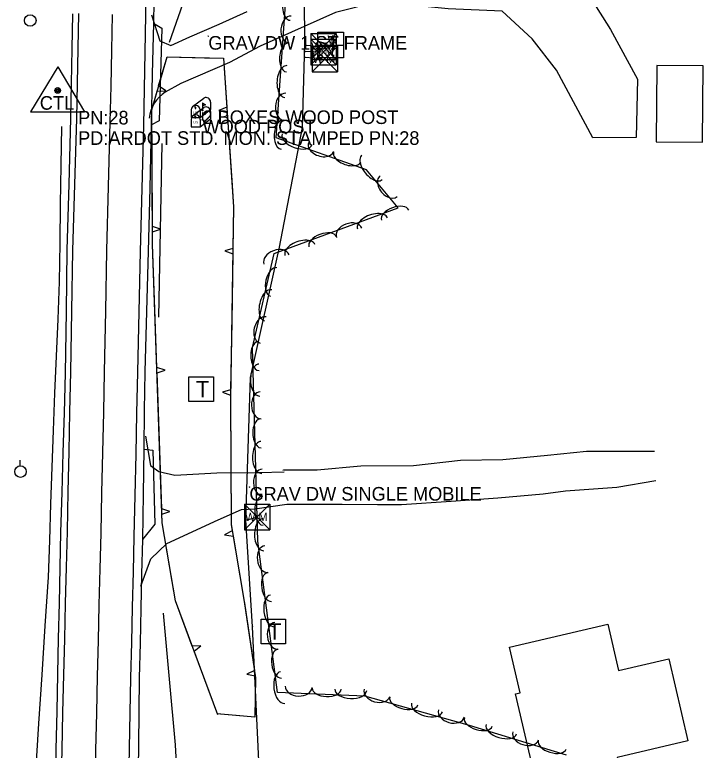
# Model space of a CAD drawing. Extents: x 954793 to 988390, y 1867850 to 1924428.
# Drawn here: x 960925 to 961178.3, y 1903749.7 to 1904020.1 of the extents above; entities that cross this region are included whole.
import ezdxf

# ---------------------------------------------------------------- set-up
doc = ezdxf.new("R2010")
doc.units = 0
for name, color, linetype in [('S_BUILDING', 7, 'Continuous'), ('S_DITCHLINE', 7, 'Continuous'), ('S_DRIVEWAY', 7, 'Continuous'), ('S_EDGE_BITUMINOUS', 7, 'Continuous'), ('S_EDGE_PAVEMENT', 7, 'Continuous'), ('S_MAILBOX', 7, 'Continuous'), ('S_MAILBOX_ANNOT', 7, 'Continuous'), ('S_MSC_PT_SYM', 7, 'Continuous'), ('S_PARKING', 7, 'Continuous'), ('S_PAVEMENT_CROWN', 7, 'Continuous'), ('S_PRIMARY_CTL', 7, 'Continuous'), ('S_PRIMARY_CTL_ANNOT', 7, 'Continuous'), ('S_SHOULDER', 7, 'Continuous'), ('S_STREAM', 7, 'Continuous'), ('S_SURVEY_TEXT_ANNOT', 7, 'Continuous'), ('S_TELEPHONE_UTILITIES', 7, 'Continuous'), ('S_TRAILS', 7, 'Continuous'), ('S_TREE', 7, 'Continuous'), ('S_UTILITY_POLE', 7, 'Continuous'), ('S_UTL_PT_SYM', 7, 'Continuous'), ('S_WATER_UTILITIES', 7, 'Continuous')]:
    doc.layers.add(name, color=color, linetype=linetype)

msp = doc.modelspace()

# ---------------------------------------------------------------- linework, layer by layer
at = {"layer": 'S_BUILDING'}
for points in [[(961161.15, 1904001.44), (961160.91, 1903973.43), (961178.06, 1903973.28), (961178.3, 1904001.29)], [(961117.66, 1903734.32), (961109.22, 1903770.47), (961110.95, 1903770.87), (961107.05, 1903787.56), (961143.17, 1903796), (961147.15, 1903778.99), (961165.57, 1903783.29), (961172.62, 1903753.14), (961146.57, 1903747.05), (961149.42, 1903734.86), (961122.08, 1903728.47), (961120.56, 1903734.99)]]:
    msp.add_lwpolyline(points, close=True, dxfattribs=at)
at = {"layer": 'S_DITCHLINE'}
for points in [[(960932.75, 1903741.59), (960933.92, 1903759.54), (960935.1, 1903777.49), (960936.27, 1903795.44), (960937.44, 1903813.38), (960937.89, 1903826.86), (960938.34, 1903840.33), (960938.79, 1903853.8), (960939.24, 1903867.27), (960939.81, 1903880.92), (960940.37, 1903894.57), (960940.94, 1903908.23), (960941.51, 1903921.88), (960941.71, 1903936.15), (960941.91, 1903950.42), (960942.11, 1903964.69), (960942.31, 1903978.97)], [(960985.53, 1903724.62), (960984.87, 1903738.14), (960984.21, 1903751.66), (960981.97, 1903775.88), (960979.73, 1903800.1)]]:
    msp.add_lwpolyline(points, dxfattribs=at)
at = {"layer": 'S_DRIVEWAY'}
for points in [[(960975.39, 1904020.08), (960978.35, 1904010.48), (960982.48, 1904008.75), (960989.39, 1904011.99), (961000.23, 1904016.57), (961010.49, 1904021.33)], [(960973.1, 1903865.19), (960974.92, 1903854.33), (960978.04, 1903852.15), (960983.88, 1903850.88), (960999.41, 1903851.71), (961014.99, 1903851.79), (961024.07, 1903852)], [(961160.31, 1903859.55), (961135.37, 1903859.49), (961120.96, 1903858.05), (961104.62, 1903856.41), (961088.97, 1903856.21), (961071.7, 1903854.27), (961052.28, 1903854.1), (961036.29, 1903852.64), (961023.98, 1903852.72), (961023.93, 1903852.78)], [(961023.81, 1903852.72), (961023.68, 1903852.75)], [(960971.46, 1903809.98), (960975.11, 1903820.05), (960980.92, 1903825.73), (960999.89, 1903834.39), (961008.39, 1903838.23), (961013.36, 1903838.44), (961025.06, 1903840.23), (961045.52, 1903840.16), (961058.51, 1903840.04), (961067.28, 1903840.06), (961085.5, 1903841.25), (961102.78, 1903842.45), (961119.4, 1903843.98), (961127.65, 1903845.04), (961146.45, 1903846.4), (961160.87, 1903848.84)]]:
    msp.add_lwpolyline(points, dxfattribs=at)
at = {"layer": 'S_EDGE_BITUMINOUS'}
for points in [[(960976.05, 1904016.95), (960979.15, 1904015.17), (960978.65, 1903998.14), (960978.15, 1903981.1), (960975.27, 1903979.61)], [(960972.51, 1903860.41), (960975.85, 1903860.08), (960976.21, 1903846.45), (960976.58, 1903832.83), (960971.97, 1903827.17)]]:
    msp.add_lwpolyline(points, dxfattribs=at)
at = {"layer": 'S_EDGE_PAVEMENT'}
for points in [[(960973.4, 1904033.41), (960973.14, 1904019.9), (960972.89, 1904006.39), (960972.63, 1903992.88), (960972.37, 1903979.37), (960971.79, 1903956.22), (960971.22, 1903933.07), (960970.71, 1903910.9), (960970.21, 1903888.72), (960969.86, 1903873.61), (960969.52, 1903858.5), (960969.17, 1903843.4), (960968.83, 1903828.29), (960968.53, 1903815.3), (960968.23, 1903802.31), (960967.93, 1903789.32), (960967.64, 1903776.33), (960967.37, 1903763.43), (960967.1, 1903750.53), (960966.84, 1903737.63)], [(960948.5, 1904020.6), (960948.25, 1904007.71), (960948, 1903994.82), (960947.74, 1903981.93), (960947.04, 1903957.68), (960946.33, 1903933.43), (960945.94, 1903911.07), (960945.55, 1903888.72), (960945.22, 1903874.07), (960944.9, 1903859.42), (960944.57, 1903844.77), (960944.25, 1903830.12), (960943.93, 1903816.94), (960943.61, 1903803.76), (960943.29, 1903790.59), (960942.97, 1903777.41), (960942.65, 1903763.6), (960942.32, 1903749.79), (960942, 1903735.98)]]:
    msp.add_lwpolyline(points, dxfattribs=at)
at = {"layer": 'S_MAILBOX'}
for p, q in [((960990.47, 1903986.36), (960994.61, 1903989.47)), ((960994.09, 1903987.65), (960994.09, 1903984.93)), ((960997.04, 1903988), (960997.04, 1903985.28)), ((960989.92, 1903985.09), (960989.92, 1903982.37)), ((960990.47, 1903982.91), (960994.6, 1903986.01)), ((960993.24, 1903982.37), (960997.04, 1903985.28)), ((960993.24, 1903985.09), (960993.24, 1903982.37)), ((960997.04, 1903984.54), (960997.04, 1903981.83)), ((960989.92, 1903982.37), (960993.24, 1903982.37)), ((960993.24, 1903978.92), (960997.04, 1903981.83)), ((960994.08, 1903984.19), (960994.08, 1903981.48)), ((960989.92, 1903981.63), (960989.92, 1903978.92)), ((960993.24, 1903981.63), (960993.24, 1903978.92)), ((960989.92, 1903978.92), (960993.24, 1903978.92))]:
    msp.add_line(p, q, dxfattribs=at)
for points in [[(960994.09, 1903987.65), (960995.2, 1903986.99), (960994.09, 1903986.64)], [(960991.1, 1903986.2), (960991.33, 1903986.06), (960991.33, 1903985.68), (960991.63, 1903985.68), (960991.63, 1903986.04), (960991.44, 1903986.29), (960991.1, 1903986.23)], [(960991.1, 1903982.75), (960991.32, 1903982.61), (960991.32, 1903982.22), (960991.63, 1903982.22), (960991.63, 1903982.58), (960991.43, 1903982.83), (960991.1, 1903982.77)], [(960994.08, 1903984.19), (960995.19, 1903983.53), (960994.08, 1903983.18)]]:
    msp.add_lwpolyline(points, dxfattribs=at)
for centre, end in [((960995.38, 1903988), 117.5718), ((960991.58, 1903985.09), 180), ((960995.37, 1903984.54), 117.5718), ((960991.58, 1903981.63), 180)]:
    msp.add_arc(centre, 1.66, 0, end, dxfattribs=at)
for centre in [(960994.09, 1903984.93), (960994.08, 1903981.48)]:
    msp.add_ellipse(centre, major_axis=(0.145, 0.132), ratio=0.564646, dxfattribs=at)
at = {"layer": 'S_MSC_PT_SYM'}
for points in [[(960996.23, 1904012.26), (960996.23, 1904012.31), (960996.23, 1904012.26), (960996.18, 1904012.26), (960996.23, 1904012.26), (960996.23, 1904012.21), (960996.23, 1904012.26), (960996.28, 1904012.26)], [(961011.34, 1903846.48), (961011.34, 1903846.53), (961011.34, 1903846.48), (961011.29, 1903846.48), (961011.34, 1903846.48), (961011.34, 1903846.43), (961011.34, 1903846.48), (961011.39, 1903846.48)]]:
    msp.add_lwpolyline(points, dxfattribs=at)
at = {"layer": 'S_PARKING'}
msp.add_lwpolyline([(961142.95, 1904044.87), (961137.48, 1904035.31), (961137.47, 1904025.39), (961144.18, 1904014.63), (961154.07, 1903996.38), (961153.59, 1903974.95), (961137.62, 1903974.86), (961124.36, 1903999.69), (961115.34, 1904011.19), (961104.35, 1904021.37), (961084.42, 1904022.26), (961058.62, 1904024.87), (961043.06, 1904020.97), (961015.26, 1904008.6), (961003.98, 1904002.56), (960986.11, 1903994.82), (960980.39, 1903991.69)], dxfattribs=at)
msp.add_arc((960987.64, 1903980.59), 13.26, 123.1467, 173.452, dxfattribs=at)
at = {"layer": 'S_PAVEMENT_CROWN'}
msp.add_lwpolyline([(960960.87, 1904020.19), (960960.59, 1904006.98), (960960.32, 1903993.78), (960960.05, 1903980.57), (960959.41, 1903956.97), (960958.76, 1903933.37), (960958.35, 1903911.09), (960957.95, 1903888.81), (960957.62, 1903873.98), (960957.29, 1903859.15), (960956.97, 1903844.33), (960956.64, 1903829.5), (960956.32, 1903816.35), (960955.99, 1903803.21), (960955.66, 1903790.07), (960955.34, 1903776.93), (960955.05, 1903763.33), (960954.76, 1903749.73), (960954.47, 1903736.13)], dxfattribs=at)
msp.add_lwpolyline([(960960.87, 1904020.19), (960960.59, 1904006.98), (960960.32, 1903993.78), (960960.05, 1903980.57), (960959.41, 1903956.97), (960958.76, 1903933.37), (960958.35, 1903911.09), (960957.95, 1903888.81), (960957.62, 1903873.98), (960957.29, 1903859.15), (960956.97, 1903844.33), (960956.64, 1903829.5), (960956.32, 1903816.35), (960955.99, 1903803.21), (960955.66, 1903790.07), (960955.34, 1903776.93), (960955.05, 1903763.33), (960954.76, 1903749.73), (960954.47, 1903736.13)], dxfattribs=at)
at = {"layer": 'S_PRIMARY_CTL'}
for p, q in [((960940.82, 1904000.96), (960930.79, 1903984.45)), ((960940.82, 1904000.96), (960950.65, 1903984.45)), ((960930.79, 1903984.45), (960950.65, 1903984.45))]:
    msp.add_line(p, q, dxfattribs=at)
for radius in [1.04, 0.609, 0.344]:
    msp.add_circle((960940.82, 1903992.26), radius, dxfattribs=at)
at = {"layer": 'S_SHOULDER'}
for points in [[(960976.25, 1904033.28), (960976.04, 1904016.94), (960975.63, 1903998.29), (960975.22, 1903979.64), (960974.69, 1903956.39), (960974.16, 1903933.13), (960973.49, 1903910.97), (960972.82, 1903888.8), (960972.66, 1903874.61), (960972.51, 1903860.41), (960972.23, 1903843.82), (960971.96, 1903827.23), (960971.68, 1903814.5), (960971.4, 1903801.76), (960971.11, 1903789.03), (960970.83, 1903776.3), (960970.5, 1903751.45), (960970.16, 1903726.61)], [(960946.27, 1904020.47), (960946.02, 1904007.62), (960945.77, 1903994.77), (960945.52, 1903981.91), (960944.87, 1903957.81), (960944.22, 1903933.7), (960943.92, 1903911.03), (960943.61, 1903888.37), (960943.18, 1903873.74), (960942.76, 1903859.11), (960942.33, 1903844.48), (960941.9, 1903829.85), (960941.6, 1903816.83), (960941.31, 1903803.82), (960941.01, 1903790.8), (960940.71, 1903777.78), (960940.45, 1903763.95), (960940.18, 1903750.11), (960939.92, 1903736.28)]]:
    msp.add_lwpolyline(points, dxfattribs=at)
at = {"layer": 'S_STREAM'}
msp.add_lwpolyline([(960977.97, 1903908.92), (960979.24, 1903972.77)], dxfattribs=at)
at = {"layer": 'S_TELEPHONE_UTILITIES'}
for points in [[(960989.1, 1903877.97), (960989.1, 1903886.97), (960998.1, 1903886.97), (960998.1, 1903877.97)], [(961015.67, 1903788.89), (961015.67, 1903797.89), (961024.67, 1903797.89), (961024.67, 1903788.89)]]:
    msp.add_lwpolyline(points, close=True, dxfattribs=at)
at = {"layer": 'S_TRAILS'}
msp.add_lwpolyline([(960981.97, 1904009.97), (960990.98, 1904035.98), (960997.75, 1904067.49), (961002.15, 1904091.6), (961007.5, 1904114.9), (961008.9, 1904123.8)], dxfattribs=at)
at = {"layer": 'S_TREE'}
for p, q in [((960980.55, 1903992.1), (960977.96, 1903993.9)), ((960977.42, 1903992.01), (960980.55, 1903992.1)), ((961003.02, 1903986.08), (961000.11, 1903984.94)), ((961000.11, 1903984.94), (961003.15, 1903984.12)), ((960978.68, 1903941.29), (960975.7, 1903942.29)), ((960975.71, 1903940.33), (960978.68, 1903941.29)), ((961005.29, 1903934.2), (961002.3, 1903933.31)), ((961002.3, 1903933.31), (961005.26, 1903932.24)), ((960980.31, 1903889.44), (960977.3, 1903890.36)), ((960977.36, 1903888.4), (960980.31, 1903889.44)), ((961004.41, 1903882.24), (961001.42, 1903881.35)), ((961001.42, 1903881.35), (961004.38, 1903880.28)), ((960982.09, 1903837.51), (960979.08, 1903838.44)), ((960979.15, 1903836.48), (960982.09, 1903837.51)), ((961005.01, 1903830.31), (961002.23, 1903828.88)), ((961002.23, 1903828.88), (961005.34, 1903828.37)), ((960993.49, 1903788.09), (960990.34, 1903788.01)), ((960991.02, 1903786.17), (960993.49, 1903788.09)), ((961013.23, 1903779), (961010.42, 1903777.62)), ((961010.42, 1903777.62), (961013.52, 1903777.05))]:
    msp.add_line(p, q, dxfattribs=at)
for points in [[(961127.99, 1903747.89), (961092.32, 1903758.86), (961053.75, 1903769.61), (961021.67, 1903770.96), (961014.39, 1903826.57), (961012.54, 1903897.82), (961020.49, 1903932.38), (961066.05, 1903949.09), (961054.45, 1903963.07), (961021.14, 1903974.82), (961025.22, 1904032.69)], [(960999.75, 1903762.74), (960984.16, 1903804.59), (960979.26, 1903833.36), (960975.74, 1903935.65), (960975.44, 1903985.14), (960981.06, 1904004.65), (961001.77, 1904004.14), (961005.55, 1903949.52), (961004.35, 1903878.6), (961004.61, 1903832.66), (961009.42, 1903804.35), (961013.63, 1903776.34), (961013.4, 1903761.87), (960999.42, 1903763.09)], [(960977.96, 1903993.9), (960981.06, 1904004.65), (960994.87, 1904004.31)], [(960994.87, 1904004.31), (961001.77, 1904004.14), (961003.02, 1903986.08)], [(960975.55, 1903967.29), (960975.44, 1903985.14), (960977.42, 1903992.01)], [(961003.15, 1903984.12), (961004.88, 1903959.18)], [(960975.7, 1903942.29), (960975.55, 1903967.29)], [(961004.88, 1903959.18), (961005.55, 1903949.52), (961005.29, 1903934.2)], [(960976.44, 1903915.34), (960975.74, 1903935.65), (960975.71, 1903940.33)], [(961005.26, 1903932.24), (961004.84, 1903907.24)], [(960977.3, 1903890.36), (960976.44, 1903915.34)], [(961004.84, 1903907.24), (961004.41, 1903882.24)], [(960978.22, 1903863.42), (960977.36, 1903888.4)], [(961004.38, 1903880.28), (961004.35, 1903878.6), (961004.48, 1903855.28)], [(960979.08, 1903838.44), (960978.22, 1903863.42)], [(961004.48, 1903855.28), (961004.61, 1903832.66), (961005.01, 1903830.31)], [(960982.93, 1903811.79), (960979.26, 1903833.36), (960979.15, 1903836.48)], [(961005.34, 1903828.37), (961009.42, 1903804.35), (961009.52, 1903803.72)], [(960990.34, 1903788.01), (960984.16, 1903804.59), (960982.93, 1903811.79)], [(961009.52, 1903803.72), (961013.23, 1903779)], [(960999.75, 1903762.74), (960991.02, 1903786.17)], [(961013.52, 1903777.05), (961013.63, 1903776.34), (961013.4, 1903761.87), (961003.63, 1903762.72)], [(961003.63, 1903762.72), (960999.42, 1903763.09)]]:
    msp.add_lwpolyline(points, dxfattribs=at)
for centre, major_axis, ratio, start_param, end_param in [((961026.73, 1904023.89), (-0.41, -5.85), 0.550029, 3.141206, 6.282799), ((961026.34, 1904014.64), (-0.35, -4.94), 0.685247, 3.14096, 6.282552), ((961025.35, 1904004.38), (-0.37, -5.33), 0.540649, 3.141218, 6.282811), ((961024.73, 1903995.54), (-0.41, -5.85), 0.550029, 3.141206, 6.282799), ((961024.34, 1903986.29), (-0.35, -4.94), 0.685247, 3.14096, 6.282552), ((961023.35, 1903976.03), (-0.37, -5.33), 0.540649, 3.141218, 6.282811), ((961028.92, 1903974.33), (5.53, -1.95), 0.550411, 3.140871, 6.282463), ((961037.73, 1903971.49), (4.67, -1.64), 0.685723, 3.140409, 6.282002), ((961047.35, 1903967.82), (5.04, -1.78), 0.541025, 3.140893, 6.282486), ((961056.45, 1903963.98), (3.75, -4.51), 0.550569, 3.140427, 6.28202), ((961062.56, 1903957.03), (3.17, -3.8), 0.685919, 3.139682, 6.281275), ((961064.95, 1903946.43), (-5.02, -1.84), 0.540751, 3.141648, 6.28324), ((961056.63, 1903943.37), (-5.51, -2.02), 0.550132, 3.141649, 6.283242), ((961048.03, 1903939.94), (-4.65, -1.71), 0.685376, 3.141686, 6.283278), ((961038.27, 1903936.64), (-5.02, -1.84), 0.540751, 3.141648, 6.28324), ((961029.94, 1903933.59), (-5.51, -2.02), 0.550132, 3.141649, 6.283242), ((961021.34, 1903930.15), (-4.65, -1.71), 0.685376, 3.141686, 6.283278), ((961020.25, 1903921.9), (-1.2, -5.21), 0.540591, 3.141464, 6.283056), ((961018.27, 1903913.25), (-1.32, -5.72), 0.54997, 3.141459, 6.283052), ((961016.44, 1903904.17), (-1.11, -4.83), 0.685174, 3.141374, 6.282967), ((961014.74, 1903894.64), (0.14, -5.34), 0.54052, 3.141586, 6.283179), ((961014.97, 1903885.78), (0.15, -5.87), 0.549897, 3.141586, 6.283179), ((961015.48, 1903876.53), (0.13, -4.95), 0.685083, 3.141582, 6.283174), ((961015.48, 1903866.22), (0.14, -5.34), 0.54052, 3.141586, 6.283179), ((961015.71, 1903857.36), (0.15, -5.87), 0.549897, 3.141586, 6.283179), ((961016.21, 1903848.11), (0.13, -4.95), 0.685083, 3.141582, 6.283174), ((961016.22, 1903837.8), (0.14, -5.34), 0.54052, 3.141586, 6.283179), ((961016.45, 1903828.94), (0.15, -5.87), 0.549897, 3.141586, 6.283179), ((961017.65, 1903819.99), (0.64, -4.91), 0.68506, 3.141593, 6.283185), ((961018.73, 1903809.75), (0.69, -5.3), 0.540501, 3.141593, 6.283185), ((961019.88, 1903800.95), (0.76, -5.82), 0.549878, 3.141593, 6.283185), ((961021.34, 1903791.81), (0.64, -4.91), 0.68506, 3.141593, 6.283185), ((961022.42, 1903781.56), (0.69, -5.3), 0.540501, 3.141593, 6.283185), ((961023.57, 1903772.76), (0.76, -5.82), 0.549878, 3.141593, 6.283185), ((961029.48, 1903773.02), (4.95, -0.21), 0.685227, 3.141593, 6.283185), ((961039.76, 1903772.33), (5.34, -0.22), 0.540633, 3.141593, 6.283185), ((961048.62, 1903771.95), (5.86, -0.25), 0.550013, 3.141593, 6.283185), ((961058.28, 1903770.82), (4.77, -1.33), 0.685162, 3.141593, 6.283185), ((961068.13, 1903767.8), (5.15, -1.44), 0.540582, 3.141593, 6.283185), ((961076.67, 1903765.42), (5.65, -1.58), 0.54996, 3.141593, 6.283185), ((961085.66, 1903763.19), (4.77, -1.33), 0.685162, 3.141593, 6.283185), ((961095.55, 1903760.08), (5.11, -1.57), 0.540576, 3.141593, 6.283185), ((961104.02, 1903757.48), (5.61, -1.72), 0.549954, 3.141593, 6.283185), ((961112.95, 1903755.01), (4.74, -1.46), 0.685154, 3.141593, 6.283185), ((961122.72, 1903751.73), (5.11, -1.57), 0.540576, 3.141593, 6.283185)]:
    msp.add_ellipse(centre, major_axis=major_axis, ratio=ratio, start_param=start_param, end_param=end_param, dxfattribs=at)
at = {"layer": 'S_UTILITY_POLE'}
msp.add_line((960927.01, 1903854.28), (960927.01, 1903856.39), dxfattribs=at)
for centre in [(960930.72, 1904017.97), (960927.14, 1903852.14)]:
    msp.add_circle(centre, 2.13, dxfattribs=at)
at = {"layer": 'S_UTL_PT_SYM'}
for points in [[(961031.73, 1904009.36), (961031.73, 1904009.41), (961031.73, 1904009.36), (961031.68, 1904009.36), (961031.73, 1904009.36), (961031.73, 1904009.31), (961031.73, 1904009.36), (961031.78, 1904009.36)], [(961032.34, 1904008.85), (961032.34, 1904008.9), (961032.34, 1904008.85), (961032.29, 1904008.85), (961032.34, 1904008.85), (961032.34, 1904008.8), (961032.34, 1904008.85), (961032.39, 1904008.85)], [(961031.94, 1904006.55), (961031.94, 1904006.6), (961031.94, 1904006.55), (961031.89, 1904006.55), (961031.94, 1904006.55), (961031.94, 1904006.5), (961031.94, 1904006.55), (961031.99, 1904006.55)], [(961037.65, 1904008.45), (961037.65, 1904008.5), (961037.65, 1904008.45), (961037.6, 1904008.45), (961037.65, 1904008.45), (961037.65, 1904008.4), (961037.65, 1904008.45), (961037.7, 1904008.45)], [(961037.86, 1904006.36), (961037.86, 1904006.41), (961037.86, 1904006.36), (961037.81, 1904006.36), (961037.86, 1904006.36), (961037.86, 1904006.31), (961037.86, 1904006.36), (961037.91, 1904006.36)], [(961031.8, 1904004.44), (961031.8, 1904004.49), (961031.8, 1904004.44), (961031.75, 1904004.44), (961031.8, 1904004.44), (961031.8, 1904004.39), (961031.8, 1904004.44), (961031.85, 1904004.44)], [(961037.98, 1904004.06), (961037.98, 1904004.11), (961037.98, 1904004.06), (961037.93, 1904004.06), (961037.98, 1904004.06), (961037.98, 1904004.01), (961037.98, 1904004.06), (961038.03, 1904004.06)], [(961030.93, 1903978.62), (961030.93, 1903978.67), (961030.93, 1903978.62), (961030.88, 1903978.62), (961030.93, 1903978.62), (961030.93, 1903978.57), (961030.93, 1903978.62), (961030.98, 1903978.62)], [(961022.46, 1903934.64), (961022.46, 1903934.69), (961022.46, 1903934.64), (961022.41, 1903934.64), (961022.46, 1903934.64), (961022.46, 1903934.59), (961022.46, 1903934.64), (961022.51, 1903934.64)], [(961011.77, 1903886.7), (961011.77, 1903886.75), (961011.77, 1903886.7), (961011.72, 1903886.7), (961011.77, 1903886.7), (961011.77, 1903886.65), (961011.77, 1903886.7), (961011.82, 1903886.7)], [(961010.03, 1903834.44), (961010.03, 1903834.49), (961010.03, 1903834.44), (961009.98, 1903834.44), (961010.03, 1903834.44), (961010.03, 1903834.39), (961010.03, 1903834.44), (961010.08, 1903834.44)], [(961010.42, 1903834.36), (961010.42, 1903834.41), (961010.42, 1903834.36), (961010.37, 1903834.36), (961010.42, 1903834.36), (961010.42, 1903834.31), (961010.42, 1903834.36), (961010.47, 1903834.36)], [(961013.69, 1903835.32), (961013.69, 1903835.37), (961013.69, 1903835.32), (961013.64, 1903835.32), (961013.69, 1903835.32), (961013.69, 1903835.27), (961013.69, 1903835.32), (961013.74, 1903835.32)], [(961012.52, 1903795.09), (961012.52, 1903795.14), (961012.52, 1903795.09), (961012.47, 1903795.09), (961012.52, 1903795.09), (961012.52, 1903795.04), (961012.52, 1903795.09), (961012.57, 1903795.09)]]:
    msp.add_lwpolyline(points, dxfattribs=at)
at = {"layer": 'S_WATER_UTILITIES'}
for p, q in [((961031.73, 1904009.36), (961031.41, 1904041.98)), ((961033.89, 1904013.18), (961043.23, 1904013.18)), ((961033.89, 1904013.18), (961033.89, 1904003.69)), ((961033.89, 1904013.18), (961043.23, 1904003.69)), ((961043.23, 1904013.18), (961033.89, 1904003.69)), ((961036.5, 1904013.66), (961045.92, 1904013.66)), ((961036.5, 1904004.25), (961036.5, 1904013.66)), ((961043.23, 1904013.18), (961043.23, 1904003.69)), ((961045.92, 1904013.66), (961045.92, 1904004.25)), ((961030.93, 1903978.62), (961031.73, 1904009.36)), ((961032.34, 1904008.85), (961037.65, 1904008.45)), ((961033.92, 1904011.17), (961043.26, 1904011.17)), ((961033.92, 1904011.17), (961033.92, 1904001.68)), ((961033.92, 1904011.17), (961043.26, 1904001.68)), ((961043.26, 1904011.17), (961033.92, 1904001.68)), ((961036.5, 1904008.97), (961045.92, 1904008.97)), ((961043.26, 1904011.17), (961043.26, 1904001.68)), ((961037.86, 1904006.36), (961031.94, 1904006.55)), ((961034.43, 1904008.6), (961043.77, 1904008.6)), ((961034.43, 1904008.6), (961034.43, 1903999.11)), ((961034.43, 1904008.6), (961043.77, 1903999.11)), ((961043.77, 1904008.6), (961034.43, 1903999.11)), ((961043.77, 1904008.6), (961043.77, 1903999.11)), ((961031.8, 1904004.44), (961037.98, 1904004.06)), ((961033.89, 1904003.69), (961043.23, 1904003.69)), ((961045.92, 1904004.25), (961036.5, 1904004.25)), ((961033.92, 1904001.68), (961043.26, 1904001.68)), ((961034.43, 1903999.11), (961043.77, 1903999.11)), ((961022.46, 1903934.64), (961030.93, 1903978.62)), ((961011.77, 1903886.7), (961022.46, 1903934.64)), ((961010.03, 1903834.44), (961011.77, 1903886.7)), ((961009.56, 1903840.22), (961018.9, 1903840.22)), ((961009.56, 1903840.22), (961009.56, 1903830.73)), ((961009.56, 1903840.22), (961018.9, 1903830.73)), ((961018.9, 1903840.22), (961009.56, 1903830.73)), ((961018.9, 1903840.22), (961018.9, 1903830.73)), ((961012.52, 1903795.09), (961010.03, 1903834.44)), ((961010.42, 1903834.36), (961013.69, 1903835.32)), ((961009.56, 1903830.73), (961018.9, 1903830.73)), ((961015.86, 1903722.03), (961012.52, 1903795.09))]:
    msp.add_line(p, q, dxfattribs=at)

# ---------------------------------------------------------------- texts
at = {"layer": 'S_MAILBOX'}
for p in [(960990.68, 1903983.57), (960990.68, 1903980.11)]:
    msp.add_text('US', height=0.96, rotation=360, dxfattribs=at).set_placement(p)
at = {"layer": 'S_MAILBOX_ANNOT'}
for s, p in [('2 BOXES WOOD POST', (960994.09, 1903979.93)), ('WOOD POST', (960994.08, 1903976.48))]:
    msp.add_text(s, height=5, dxfattribs=at).set_placement(p)
at = {"layer": 'S_PRIMARY_CTL'}
msp.add_text('CTL', height=5, rotation=360, dxfattribs=at).set_placement((960934.24, 1903985.18))
at = {"layer": 'S_PRIMARY_CTL_ANNOT'}
for s, p in [('PN:28', (960948.32, 1903979.76)), ('PD:ARDOT STD. MON. STAMPED PN:28', (960948.32, 1903972.26))]:
    msp.add_text(s, height=5, dxfattribs=at).set_placement(p)
at = {"layer": 'S_SURVEY_TEXT_ANNOT'}
for s, p in [('GRAV DW 1 ST FRAME', (960996.23, 1904007.26)), ('GRAV DW SINGLE MOBILE', (961011.34, 1903841.48))]:
    msp.add_text(s, height=5, dxfattribs=at).set_placement(p)
at = {"layer": 'S_TELEPHONE_UTILITIES'}
for p in [(960991.66, 1903879.47), (961018.23, 1903790.39)]:
    msp.add_text('T', height=6, rotation=360, dxfattribs=at).set_placement(p)
at = {"layer": 'S_WATER_UTILITIES'}
for s, p in [('W', (961040.05, 1904009.51)), ('W M', (961034.1, 1904006.95)), ('W M', (961034.13, 1904004.94)), ('V', (961040.29, 1904005.44)), ('W M', (961034.64, 1904002.37)), ('W M', (961009.77, 1903833.99))]:
    msp.add_text(s, height=3, rotation=360, dxfattribs=at).set_placement(p)

doc.saveas('drawing.dxf')
